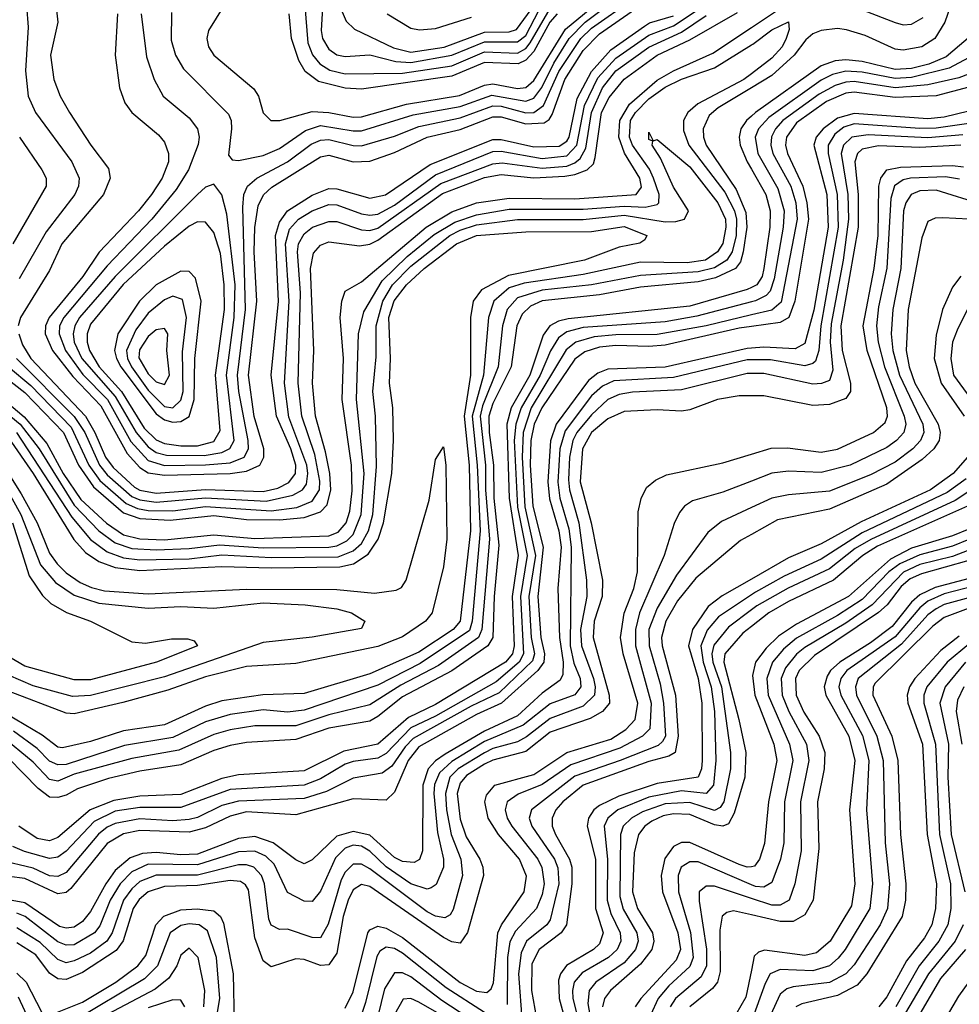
# Model space of a CAD drawing. Header units: inches. Extents: x 501365 to 657855, y 482276 to 547543.
# Tile 506 of 656: x 568217 to 570507, y 533416 to 535816. Entities that reach past the tile are written whole.
import ezdxf

# ---------------------------------------------------------------- set-up
doc = ezdxf.new("R2010")
doc.units = ezdxf.units.IN
doc.header["$MEASUREMENT"] = 0
doc.layers.add('A5563', color=7, linetype='Continuous')
doc.layers.add('A5573', color=7, linetype='Continuous')

msp = doc.modelspace()

# ---------------------------------------------------------------- linework, layer by layer
at = {"layer": 'A5563', "color": 5}
for points, elevation in [([(568196.6, 536070), (568247.4, 535930), (568248.5, 535910), (568233.9, 535850), (568237.8, 535797.8), (568231.5, 535691.5), (568238.1, 535630), (568255.8, 535590), (568344, 535470), (568362.1, 535430), (568360.5, 535410), (568351.2, 535390), (568281.3, 535298.7), (568215.6, 535184.4)], 2960), ([(568714.3, 535850), (568677.3, 535790), (568673, 535770), (568677.3, 535750), (568690, 535729.4), (568787.6, 535647.6), (568798.9, 535630), (568810, 535589.1), (568829.1, 535570), (568850.7, 535570.7), (568930, 535592.2), (568970, 535589.7), (569030, 535578.1), (569050, 535579.2), (569159.5, 535610), (569289, 535631), (569350, 535656.7), (569370, 535659.5), (569430, 535648.7), (569450, 535651.1), (569470, 535667.6), (569547.4, 535792.6), (569690, 535911.6)], 3080), ([(568303.7, 535870), (568309.7, 535810), (568292.4, 535730), (568299.9, 535670), (568315.8, 535630), (568338.7, 535590), (568390.4, 535510), (568433.5, 535453.5), (568437.9, 535430), (568421, 535390), (568320.1, 535270), (568290, 535204.7), (568218.7, 535090), (568213.5, 535070)], 2980), ([(568512.7, 535830), (568525.8, 535725.8), (568544.4, 535670), (568567.1, 535630), (568630, 535576.6), (568650.4, 535550.4), (568654.3, 535530), (568651.9, 535511.9), (568628.7, 535450), (568598.2, 535401.8), (568539.1, 535330), (568430, 535216.4), (568324.5, 535090), (568314.3, 535070), (568312.9, 535050), (568329.1, 535010), (568371, 534951), (568430.8, 534890), (568487.6, 534787.6), (568530, 534741.6), (568570, 534729.4), (568670, 534731.1), (568730, 534736.1), (568764.4, 534750), (568774.6, 534770), (568774.1, 534790), (568751.4, 534910), (568748.2, 534950), (568767.5, 535110), (568760.5, 535359.5), (568763.3, 535390), (568772.1, 535410), (568795, 535430), (568870, 535469.2), (568927.7, 535512.3), (568950, 535522.5), (568970, 535524.3), (569030, 535509.5), (569050, 535509), (569130, 535532.3), (569190, 535555.9), (569290, 535576.8), (569370, 535605.9), (569390, 535605.4), (569450, 535588.8), (569470, 535590), (569493.1, 535606.9), (569531.1, 535690), (569584.2, 535770), (569610, 535795.4), (569710, 535866.3)], 3040), ([(568586.8, 535833.2), (568585.9, 535765.9), (568596.4, 535730), (568615.9, 535695.9), (568725.7, 535585.7), (568732.7, 535570), (568733.6, 535550), (568725.5, 535485.5), (568734.8, 535474.8), (568750, 535473), (568810, 535485.3), (568850, 535502.1), (568913.8, 535546.2), (568950, 535558.3), (569030, 535544.8), (569050, 535545.3), (569176.1, 535583.9), (569290, 535604.3), (569367.9, 535632.1), (569450, 535617.6), (569470, 535625.1), (569489.2, 535650.8), (569518.6, 535710), (569555.6, 535770), (569594.6, 535810), (569690, 535882.3)], 3060), ([(568988.4, 535870), (569012.8, 535812.8), (569032.9, 535792.9), (569127.6, 535747.6), (569170, 535737), (569251.1, 535748.9), (569350, 535785.7), (569410, 535786.5), (569428, 535792), (569490, 535878.3)], 3180), ([(568209.2, 534990), (568350, 534849), (568376.2, 534810), (568411.3, 534730), (568430, 534706.8), (568490, 534653.8), (568510, 534645.6), (568550, 534640), (568670, 534650.7), (568817.3, 534642.7), (568883, 534657), (568905.8, 534670), (568915.8, 534684.2), (568919.6, 534710), (568916.9, 534730), (568872.8, 534847.2), (568862.1, 534930), (568873.5, 535130), (568864.7, 535270), (568874.6, 535305.4), (568896.3, 535330), (568930, 535350.4), (568970, 535365.5), (568990, 535364.9), (569050, 535343), (569070, 535339.3), (569090, 535342.1), (569130, 535364.3), (569230, 535438.3), (569370, 535494.4), (569390, 535495.8), (569490, 535478.1), (569550, 535484.6), (569574.7, 535510), (569593.1, 535606.9), (569625.9, 535674.1), (569670, 535722.4), (569750, 535778.4), (569810, 535800.7), (569887.6, 535852.4)], 2960), ([(568455.6, 535830), (568449.7, 535730), (568460.1, 535650), (568473.7, 535613.7), (568490.1, 535590), (568555.1, 535535.1), (568570, 535517.3), (568579.7, 535490), (568579.6, 535470), (568564.6, 535430), (568538.4, 535390), (568506.2, 535350), (568410.8, 535249.2), (568371, 535190), (568288.8, 535090), (568280, 535070), (568279, 535050), (568297.4, 535010), (568346.3, 534946.3), (568414.7, 534874.7), (568478.6, 534758.6), (568510, 534724.4), (568530, 534711.7), (568570, 534706), (568730.2, 534709.8), (568770, 534715.7), (568801.9, 534730), (568812.3, 534750), (568811.7, 534770), (568788.7, 534848.7), (568775, 534950), (568794.9, 535130), (568788.3, 535250), (568790.1, 535309.9), (568797.8, 535362.2), (568811.1, 535388.9), (568831.8, 535408.2), (568950, 535481.4), (568970, 535486), (569030, 535470), (569070, 535471.4), (569130, 535492.4), (569210, 535529.9), (569290, 535548.6), (569370, 535579.6), (569390, 535579.2), (569450, 535562), (569495.3, 535564.7), (569507.3, 535572.7), (569514.9, 535585.1), (569545.6, 535670), (569590, 535740.6), (569630, 535782), (569717.3, 535842.7)], 3020), ([(568911.7, 535850), (568919.4, 535759.4), (568930.4, 535730.4), (568948.1, 535708.1), (568973.1, 535693.1), (569010, 535684.2), (569150, 535686), (569270, 535704), (569350, 535737.8), (569430, 535734.8), (569450, 535746.1), (569460.6, 535759.4), (569510, 535843.5)], 3140), ([(568954.8, 535845.2), (568952, 535790), (568955.1, 535770), (568970, 535743.9), (568990, 535730.3), (569010, 535726.1), (569070, 535730.5), (569133.9, 535713.9), (569170, 535711.5), (569270, 535729.3), (569350, 535762.2), (569430, 535761.9), (569450, 535777.9), (569481.9, 535838.1)], 3160), ([(568170, 534953.7), (568230, 534907.1), (568323.7, 534810), (568360.3, 534730), (568397.2, 534677.2), (568470, 534614.1), (568510, 534599.9), (568583.9, 534596.1), (568690, 534607.4), (568770, 534597.6), (568850, 534596.6), (568910, 534603), (568950, 534616.3), (568966.5, 534633.5), (568975, 534670), (568972.6, 534710), (568962.5, 534762.5), (568937.8, 534850), (568930.3, 534930), (568934.1, 535010), (568925.8, 535210), (568933.2, 535246.8), (568950, 535266.7), (568970, 535274.4), (569044.9, 535264.9), (569070, 535269.1), (569090, 535278.8), (569247.4, 535392.6), (569350, 535431.2), (569390, 535438.8), (569470, 535430.9), (569545.2, 535434.8), (569570, 535438.4), (569599.7, 535450), (569614.9, 535465.1), (569619.7, 535480.3), (569635.1, 535590), (569653.5, 535626.5), (569690, 535671.3), (569770, 535729.4), (569850, 535766.9), (569966.5, 535833.5)], 2920), ([(568190, 534970), (568244.5, 534924.5), (568342.7, 534822.7), (568385.8, 534730), (568412.7, 534692.7), (568476.5, 534636.5), (568504.3, 534624.3), (568530, 534620), (568590, 534619.3), (568670, 534629.6), (568830, 534619.2), (568892.8, 534627.2), (568930, 534642.8), (568947.3, 534670), (568948.8, 534691.2), (568936, 534756), (568904.2, 534850), (568895.4, 534930), (568901, 535150), (568894.1, 535250), (568896.8, 535270), (568910, 535293.8), (568930.4, 535310), (568970, 535324.5), (568990, 535324), (569050, 535303.6), (569070, 535302.4), (569090, 535308.1), (569243.3, 535416.7), (569370, 535464.5), (569393.1, 535466.9), (569490, 535454.2), (569550, 535459.3), (569570, 535466.8), (569582.5, 535477.5), (569596.9, 535503.1), (569610, 535590), (569637.5, 535650), (569670, 535691.2), (569750, 535748.8), (569830, 535785.7), (569890, 535826.1)], 2940), ([(568214.8, 535050), (568223.9, 535023.9), (568244, 534990), (568377.3, 534850), (568400.4, 534810), (568425.9, 534750), (568444.6, 534724.6), (568496.5, 534676.5), (568510, 534669.1), (568550, 534661.7), (568670, 534670.9), (568810, 534666.3), (568845.8, 534674.2), (568872.5, 534687.6), (568889, 534710), (568889.8, 534730), (568877.5, 534770), (568842.8, 534850), (568830.1, 534950), (568847.5, 535130), (568840.2, 535290), (568850, 535322.5), (568869.5, 535350.5), (568930, 535388.7), (568970, 535405), (568990, 535404.1), (569070, 535380.8), (569108.8, 535388.8), (569217.2, 535462.8), (569370, 535523.8), (569390, 535523.9), (569470, 535505.8), (569531.9, 535508.1), (569550, 535520.3), (569555.8, 535530), (569575.8, 535624.2), (569610, 535690), (569657.4, 535742.6), (569739.4, 535800.6), (569751.6, 535808.4), (569810, 535825.6)], 2980), ([(569526.4, 535830), (569509, 535810), (569470, 535738.6), (569450, 535717.3), (569431.4, 535708.6), (569350, 535712.1), (569270, 535678.5), (569050, 535647), (569010, 535648.8), (568945.4, 535665.4), (568912.9, 535690), (568897, 535717), (568879.4, 535770), (568874.1, 535830)], 3120), ([(569112.4, 535830), (569170, 535795.7), (569191.2, 535791.2), (569230, 535794.7), (569317.7, 535822.3)], 3220), ([(568141, 534921), (568228.3, 534848.3), (568283.3, 534783.3), (568323, 534710), (568366.4, 534646.4), (568428.9, 534588.9), (568470, 534560.1), (568510, 534550.3), (568570, 534548.6), (568690, 534560.7), (568790, 534551.3), (568970, 534558.1), (568992.8, 534567.2), (569013, 534590), (569021.9, 534618.1), (569027.6, 534667.6), (569025.7, 534730), (569003.1, 534890), (569006.5, 534990), (568997.8, 535090), (569001.7, 535130), (569010, 535154.4), (569050, 535177.2), (569207.4, 535310), (569270, 535347.6), (569330, 535369.9), (569410, 535381.4), (569570, 535379.2), (569719.1, 535390), (569732.2, 535407.8), (569728.5, 535430), (569690.6, 535490.6), (569677.3, 535530), (569679.1, 535570), (569703.1, 535610), (569770, 535668.5), (569810, 535691.4), (569905.8, 535734.2), (570000, 535797.1)], 2880), ([(568126, 534906), (568218.4, 534830), (568264.4, 534770), (568350, 534633), (568410.3, 534570.3), (568450, 534540.7), (568490, 534527.1), (568550, 534524.1), (568630, 534527.1), (568703.7, 534536.3), (568810, 534528.4), (568970, 534530), (568990, 534533.9), (569014.2, 534545.8), (569030, 534561.4), (569049.1, 534610), (569056.6, 534710), (569038, 534890), (569042.5, 535050), (569055.8, 535104.2), (569100.6, 535179.4), (569161.4, 535238.6), (569227.3, 535292.7), (569277.4, 535322.6), (569330, 535340.7), (569410, 535354.1), (569590, 535354.6), (569690, 535361.4), (569741.3, 535358.8), (569770, 535365.9), (569774.4, 535370), (569775.3, 535390), (569761.4, 535430), (569751.4, 535451.4), (569710.5, 535510), (569703, 535530), (569705.1, 535570), (569717.4, 535590), (569750, 535623.1), (569790, 535651.5), (569830, 535670.8), (569910, 535698.5), (570000, 535754.4)], 2860), ([(570000, 535684), (569981.7, 535670), (569869.3, 535610.7), (569845.2, 535590), (569834.5, 535570), (569834.4, 535545.6), (569847.6, 535510), (569935.6, 535395.6), (569959.1, 535350), (569963.8, 535330), (569962.7, 535290), (569953.4, 535250), (569940.2, 535230), (569910, 535211.1), (569870, 535201.1), (569730, 535192.4), (569610, 535170), (569490, 535157), (569430, 535138.2), (569404.8, 535110), (569393.5, 535070), (569383, 534970), (569345, 534875), (569339.2, 534850), (569351.8, 534730), (569351.8, 534670), (569362.2, 534550), (569343.5, 534330), (569335, 534310), (569237.8, 534242.2), (569146.2, 534193.8), (569070, 534145.7), (568970, 534121.8), (568890, 534094.8), (568790, 534095.2), (568730, 534085.1), (568690, 534073.8), (568604.6, 534035.4), (568490, 534015), (568350, 533976.8), (568310, 533960.2), (568290, 533964.2), (568250, 534006.2), (568171.5, 534071.5)], 2860), ([(570000, 535650), (569918.8, 535601.2), (569897.1, 535582.9), (569882.5, 535550), (569882.9, 535530), (569889.6, 535510), (569962.5, 535402.5), (569986.2, 535346.2), (569989.2, 535310), (569980.3, 535250), (569973.8, 535226.2), (569961.2, 535210), (569912.9, 535187.1), (569870, 535176.7), (569730, 535163.8), (569630, 535145.5), (569490, 535130.9), (569461.8, 535118.2), (569441.5, 535098.5), (569428.8, 535070), (569414.4, 534970), (569370, 534880.7), (569360.2, 534850), (569360.9, 534810), (569371.4, 534730), (569372.3, 534650), (569384.5, 534535.5), (569372.9, 534410), (569369.6, 534310.4), (569357.4, 534290), (569270, 534228.7), (569150, 534165.4), (569090, 534117.5), (569070, 534106.6), (568970, 534088.9), (568890, 534061.5), (568770, 534054.4), (568730, 534047.1), (568690, 534034.7), (568610, 533999.5), (568510, 533984.1), (568433.6, 533966.4), (568358.3, 533941.7), (568330, 533925.8), (568310, 533920.1), (568290, 533921.1), (568262.1, 533942.1), (568152.9, 534052.9)], 2880), ([(570000, 535580.8), (569987.8, 535570), (569974, 535550), (569969.8, 535530), (569972.4, 535510), (569989.7, 535470), (570000, 535451.7)], 2920), ([(568217, 535530), (568271.4, 535450), (568281.7, 535430), (568281.9, 535410), (568200.4, 535270)], 2940), ([(568209.3, 534810), (568343.8, 534603.8), (568390, 534549), (568430, 534519.2), (568470, 534504.6), (568510, 534499.6), (568630, 534501.6), (568710, 534511.3), (568830, 534504.8), (568992.9, 534507.1), (569030, 534521.6), (569050, 534539.5), (569067.2, 534570), (569077.7, 534610), (569086.8, 534726.8), (569084.4, 534850), (569077.3, 534910), (569085.3, 534994.7), (569085.5, 535070), (569102.1, 535130), (569125.8, 535170), (569170, 535215.3), (569265.2, 535290), (569290, 535303.4), (569330, 535316.1), (569430, 535329.2), (569590, 535329.3), (569690, 535339.5), (569790, 535323.3), (569816.1, 535323.9), (569836.7, 535330), (569846.5, 535350), (569810, 535408), (569778.3, 535478.3), (569758.5, 535510), (569759.6, 535519.6), (569750, 535524), (569750, 535542), (569760.7, 535520.7), (569770, 535523.9), (569850, 535457.4), (569918.1, 535370), (569936.8, 535330), (569938.1, 535310), (569930, 535270.9), (569917.7, 535250), (569888.1, 535230), (569843.7, 535223.7), (569730, 535224.9), (569590, 535195.2), (569446, 535174), (569410, 535162.2), (569372.7, 535130), (569359.2, 535090), (569347.5, 534950), (569319.8, 534850), (569332.1, 534730), (569339.2, 534570), (569319.3, 534350), (569312.9, 534327.1), (569193.3, 534246.7), (569090, 534194), (568910, 534132.9), (568870, 534128.3), (568810, 534133.7), (568730, 534122.9), (568670, 534104.7), (568590, 534066.5), (568472.7, 534047.3), (568330, 534000.5), (568310, 533999.5), (568290, 534008.9), (568259.4, 534039.4), (568202, 534082)], 2840), ([(568190, 534796.6), (568250.3, 534710), (568349.2, 534549.2), (568377.5, 534517.5), (568410, 534495.3), (568450, 534480.9), (568510, 534473.5), (568710, 534483.4), (568830, 534480), (568997.3, 534482.7), (569030.4, 534489.6), (569066.6, 534513.4), (569090.5, 534549.5), (569103.8, 534590), (569123.6, 534710), (569128.2, 534790), (569126.7, 534870), (569117.9, 534930), (569120.4, 534990), (569116.2, 535090), (569129.4, 535130.6), (569159.8, 535170), (569202.4, 535210), (569281.1, 535270), (569330, 535289.8), (569450, 535299.3), (569610, 535300), (569690, 535311.9), (569745.4, 535290), (569740.6, 535279.4), (569728.3, 535271.7), (569678.1, 535261.9), (569593.5, 535230), (569407.8, 535192.2), (569342.2, 535157.8), (569321.7, 535130), (569315.7, 535090), (569315.5, 534950), (569300.1, 534850), (569312.7, 534730), (569315.5, 534570), (569290, 534349.9), (569273.1, 534330), (569190, 534274.5), (569070, 534221.8), (568910, 534173.3), (568809.6, 534170.4), (568710, 534155.7), (568670, 534143.2), (568570, 534097.5), (568470, 534082.3), (568390, 534056.6), (568321.3, 534041.3), (568310, 534042.9), (568271.8, 534071.8), (568139.3, 534150)], 2820), ([(570000, 535163.4), (569990, 535158.3), (569850, 535117.6), (569553.4, 535086.6), (569530, 535081.3), (569508.6, 535070), (569492.8, 535047.2), (569460.2, 534950), (569414.9, 534870), (569403.9, 534830), (569410.1, 534650.1), (569431.8, 534510), (569416.7, 534410), (569421.6, 534290), (569417.7, 534270), (569400.5, 534250), (569230, 534146.5), (569164.6, 534115.4), (569089.7, 534050.3), (569007, 534033), (568910, 533985.3), (568750, 533975.4), (568710, 533966.7), (568610, 533927.2), (568510, 533923.3), (568446.9, 533913.1), (568388.8, 533890), (568310, 533822.5), (568290, 533814.4), (568259.9, 533819.9), (568215.1, 533850)], 2920), ([(570000, 535128.5), (569866.9, 535093.1), (569790, 535080), (569590, 535065.4), (569550, 535054.9), (569530, 535040.5), (569510.8, 535009.2), (569485.7, 534950), (569439.1, 534870), (569425.9, 534830), (569422.3, 534790), (569430, 534628.1), (569453.6, 534510), (569437.1, 534410), (569444.8, 534270), (569434.4, 534250), (569377.8, 534202.2), (569230, 534118.6), (569170, 534090.1), (569110, 534027.6), (569090, 534015.9), (569030, 534008), (569010, 534001.1), (568950, 533965.8), (568910, 533950), (568730, 533939.7), (568610, 533895.5), (568510, 533896), (568450, 533886.5), (568398.4, 533861.6), (568330, 533789.2), (568310, 533774.8), (568290, 533771.2), (568228.7, 533788.7), (568200.8, 533800.8)], 2940), ([(570000, 535096.4), (569890, 535070.1), (569770, 535048.7), (569670, 535048.3), (569617.2, 535042.8), (569572.4, 535030), (569548.8, 535011.2), (569463.3, 534870), (569444.1, 534810), (569441.8, 534750), (569448.3, 534628.3), (569473.6, 534510), (569458, 534410), (569463.7, 534310), (569471.7, 534270), (569466.7, 534253.3), (569385, 534175), (569317.4, 534142.6), (569176.1, 534063.9), (569156.1, 534043.9), (569123.7, 533996.3), (569100.7, 533979.3), (569030, 533967.2), (568964.8, 533935.2), (568910, 533917.7), (568750, 533911), (568710, 533901), (568650, 533871.6), (568630, 533866.2), (568590, 533863), (568510, 533868), (568450, 533856.8), (568430, 533848.1), (568409, 533831), (568330, 533737.4), (568310, 533727.3), (568290, 533729), (568250, 533747.7), (568167.2, 533767.2)], 2960), ([(570000, 535068.2), (569970, 535064), (569790, 535023), (569750, 535019.4), (569670, 535021.9), (569630, 535017.5), (569593.9, 535006.1), (569570, 534988.4), (569489, 534870), (569470.5, 534830), (569462.8, 534790), (569461.1, 534730), (569467.2, 534630), (569492.3, 534530), (569479.7, 534410), (569487.2, 534310), (569495.8, 534270), (569494.6, 534250), (569479.4, 534230), (569391.3, 534150), (569330, 534122.1), (569190, 534043.4), (569163.4, 534010), (569130, 533933.5), (569110, 533913.5), (569030, 533917.3), (568890, 533878.1), (568770, 533885), (568730, 533874.7), (568670, 533846.6), (568630, 533836), (568510, 533839.8), (568470, 533831.6), (568430, 533808.4), (568341.5, 533698.5), (568330, 533688.5), (568310, 533685.6), (568230, 533722.8), (568152.6, 533732.6)], 2980), ([(570000, 535015.7), (569990, 535014.9), (569790, 534969.3), (569650, 534964), (569625.5, 534954.5), (569603.2, 534936.8), (569524.6, 534830), (569510.2, 534789.7), (569504.3, 534690), (569507.9, 534647.9), (569530.5, 534570), (569536.1, 534530), (569528.3, 534430), (569532.7, 534310), (569541.6, 534250), (569540.2, 534219.8), (569534, 534206), (569490, 534174.5), (569430, 534119.4), (569350, 534082.1), (569253.9, 534026.1), (569230.1, 534009.9), (569212.7, 533990), (569199.8, 533950), (569198.8, 533790), (569191.2, 533768.8), (569178.2, 533761.8), (569150, 533763.9), (569130, 533774), (569070, 533828), (569030, 533837.5), (568990, 533826.3), (568930, 533768.4), (568910, 533758.4), (568890, 533768.5), (568834.8, 533810), (568790, 533825.1), (568750, 533820), (568650, 533782.2), (568610, 533780.3), (568550, 533786.4), (568516.3, 533783.7), (568486.7, 533773.3), (568450, 533742.1), (568426.7, 533710), (568390, 533642.1), (568370, 533617.8), (568350, 533604.5), (568330, 533601.7), (568314.4, 533605.6), (568230, 533663.8), (568190, 533671.1)], 3020), ([(570000, 534986.7), (569990, 534986.7), (569810, 534944.3), (569664.5, 534935.5), (569636.8, 534923.2), (569610, 534899.1), (569546, 534814), (569533, 534770), (569528.6, 534688.6), (569533.5, 534650), (569554.8, 534574.8), (569560.5, 534530), (569558.1, 534290), (569567.5, 534247.5), (569582.8, 534210), (569584.6, 534190), (569569.5, 534170.5), (569510, 534148.7), (569443.6, 534096.4), (569350, 534056.3), (569270, 534007.9), (569239.7, 533980.3), (569227.9, 533952.1), (569226.4, 533930), (569234.8, 533834.8), (569249.8, 533770), (569249.5, 533750.5), (569231.8, 533708.2), (569219.8, 533700.2), (569210, 533696.8), (569170, 533710), (569110, 533751.1), (569070, 533789.7), (569050, 533801.4), (569030, 533804.1), (569010, 533796.9), (568987, 533773), (568950, 533691.7), (568930, 533666.3), (568910, 533667.4), (568870, 533688.8), (568837.3, 533757.3), (568817.2, 533777.2), (568790, 533789.6), (568750, 533787.6), (568650, 533755.7), (568530, 533757.6), (568490, 533739), (568461.7, 533710), (568437.5, 533670), (568412.3, 533607.7), (568399.4, 533590), (568350, 533561.1), (568330, 533560.6), (568310, 533568.2), (568230.5, 533630), (568210, 533638.4)], 3040), ([(570000, 534953.6), (569990, 534953.6), (569830, 534913.5), (569710, 534908.2), (569677.4, 534902.6), (569650, 534890.2), (569610, 534853.3), (569574.3, 534810), (569564.6, 534790), (569556.7, 534750), (569554.6, 534694.6), (569556.9, 534670), (569579.5, 534590), (569597.8, 534450), (569598.9, 534410), (569583.9, 534330), (569586, 534290), (569614.9, 534210), (569619.2, 534190), (569617.4, 534170), (569590, 534143.2), (569510, 534112.9), (569452.1, 534067.9), (569430, 534055.9), (569370, 534039.3), (569350, 534029), (569285.6, 533990), (569264.8, 533970), (569254.3, 533930), (569257.3, 533890), (569268.7, 533830), (569292.4, 533770), (569295.7, 533730), (569273.2, 533646.8), (569265.7, 533634.3), (569253.1, 533626.9), (569230, 533630.9), (569210, 533641.8), (569070, 533746.5), (569050, 533758), (569030, 533758.1), (569010, 533738.2), (569000.5, 533719.5), (568968.5, 533611.5), (568950, 533578.4), (568930, 533578.8), (568870, 533599.3), (568850, 533598.8), (568830, 533608.7), (568824, 533623.9), (568813.8, 533710), (568806.3, 533730), (568787.4, 533750), (568770, 533756.3), (568750, 533755.8), (568650, 533730.5), (568550, 533730.6), (568510, 533715.2), (568490, 533697.5), (568470, 533670), (568442.1, 533590), (568429.8, 533570), (568390, 533540.9), (568350, 533521.8), (568330, 533517.5), (568310, 533525.4), (568266.8, 533566.8), (568210, 533602.7)], 3060), ([(570000, 534899.3), (569970, 534899.2), (569917.7, 534890), (569850, 534864.8), (569830, 534861.5), (569770, 534865.3), (569690, 534861.2), (569650, 534843.2), (569610.5, 534809.5), (569588.2, 534770), (569582.8, 534690), (569609.9, 534590), (569637.4, 534450), (569636.1, 534410), (569617, 534350), (569614.3, 534310), (569653.8, 534170), (569654.1, 534150), (569637.1, 534130), (569607.2, 534112.8), (569510, 534079.1), (569450, 534032.4), (569370, 534011.2), (569350, 534001.8), (569306.1, 533973.9), (569290, 533954.8), (569283.1, 533930), (569290, 533867.1), (569304.7, 533824.7), (569337.9, 533770), (569345.8, 533750), (569347.1, 533730), (569308.6, 533591.4), (569290, 533564.9), (569270, 533568.3), (569250, 533579.1), (569070, 533703.1), (569050, 533708.1), (569030, 533695.5), (569017.3, 533670), (569005.6, 533630), (568990, 533540.7), (568970, 533512.5), (568950, 533510.9), (568910, 533525.3), (568890, 533527), (568830, 533507.5), (568810, 533521.9), (568790, 533577.9), (568774.8, 533694.8), (568767.7, 533707.7), (568755.5, 533715.5), (568730, 533718.1), (568650, 533705.5), (568570, 533703.5), (568530.1, 533689.9), (568508.3, 533671.7), (568493.9, 533650), (568469.4, 533570.6), (568452.4, 533547.6), (568370, 533493.9), (568330, 533476.8), (568310, 533478.2), (568290, 533492.3), (568256.4, 533536.4), (568210, 533566.2)], 3080), ([(568174.6, 534734.6), (568220.5, 534660.5), (568259.5, 534590), (568290, 534516.1), (568308.4, 534490), (568330, 534468), (568364.3, 534444.3), (568391.8, 534431.8), (568424, 534424), (568530, 534416.5), (568770, 534427.7), (568990, 534426.8), (569081.7, 534418.3), (569134.4, 534425.6), (569147.8, 534432.2), (569159, 534450), (569215, 534645), (569230, 534744), (569250, 534774.6), (569255.5, 534730), (569257.6, 534550), (569250, 534482.5), (569222.4, 534370), (569205.7, 534350), (569150, 534311.5), (569090, 534288.2), (568890, 534247), (568770, 534239.8), (568670, 534214.7), (568578, 534182), (568468.3, 534151.7), (568350, 534124.2), (568330, 534126), (568190, 534179.5)], 2780), ([(569010, 533406.4), (569030, 533446.3), (569065.7, 533590), (569070, 533597.3), (569090, 533606.6), (569110, 533601.3), (569150, 533578.9), (569290, 533469.1), (569330, 533448.1), (569355.1, 533444.9), (569365.8, 533454.2), (569371.2, 533468.8), (569382.4, 533590), (569391.4, 533610), (569446.3, 533690), (569451.8, 533728.2), (569434.8, 533770), (569384, 533830), (569358.4, 533870), (569350.3, 533909.7), (569354.3, 533925.7), (569374.5, 533950), (569470, 533976), (569550, 534030), (569657.4, 534062.6), (569693.9, 534086.1), (569716.8, 534110), (569723.3, 534150), (569687.2, 534270), (569681.2, 534310), (569690.2, 534369.8), (569713.3, 534430), (569722.8, 534470), (569723.9, 534616.1), (569731.1, 534648.9), (569744.2, 534675.8), (569766.2, 534693.8), (569793.1, 534706.9), (569930, 534735.6), (570000, 534756.9)], 3120), ([(568173.9, 534693.9), (568219.5, 534610), (568267.6, 534487.6), (568304.3, 534444.3), (568350, 534413), (568410, 534393.7), (568530, 534381.8), (568610, 534385.5), (568690, 534381.3), (568810, 534394.9), (568912.7, 534390), (568990, 534379.9), (569025.2, 534370), (569058.3, 534350), (569050, 534332.3), (568930, 534310.7), (568810, 534298), (568570, 534214.3), (568390, 534169.1), (568346, 534166), (568250, 534192.5), (568190, 534218.2)], 2760), ([(570000, 534691.4), (569930, 534664.1), (569856.6, 534643.4), (569836.8, 534630), (569824.9, 534615.1), (569812, 534588), (569787.8, 534510), (569727.1, 534370), (569717.6, 534330), (569717.3, 534290), (569755.4, 534150), (569752.4, 534087.6), (569734.9, 534070), (569679.7, 534040.3), (569560, 534000), (569490, 533952.1), (569432, 533928), (569405.1, 533910), (569400.2, 533890), (569404.8, 533870), (569415.9, 533850), (569479.3, 533770), (569489.5, 533749.5), (569494.7, 533710), (569490, 533683.7), (569476.7, 533650), (569425.5, 533594.5), (569411.6, 533568.4), (569405.3, 533530), (569404.6, 533415.4)], 3140), ([(570000, 534626.8), (569927.2, 534592.8), (569894.2, 534565.8), (569817.5, 534462.5), (569770, 534382), (569750.3, 534329.7), (569750.8, 534290), (569777.3, 534197.3), (569786, 534150), (569790.7, 534070), (569783.7, 534056.3), (569773.1, 534046.9), (569680.3, 534010), (569570, 533971.9), (569463.8, 533890), (569458.6, 533870), (569465.1, 533850), (569520.3, 533770), (569528.6, 533748.6), (569530.8, 533710), (569510, 533622.2), (569501.2, 533610), (569452, 533570), (569438.6, 533541.4), (569432.6, 533490), (569441.4, 533370)], 3160), ([(568199.2, 534590), (568240.4, 534460.4), (568272.4, 534412.4), (568293.3, 534393.3), (568331.3, 534371.3), (568389.8, 534349.8), (568490, 534299.3), (568523.6, 534296.4), (568586.8, 534306.8), (568627.2, 534307.2), (568642.3, 534302.3), (568650.2, 534290), (568550.2, 534250), (568390, 534206.8), (568350, 534207.3), (568230, 534240.5), (568144.6, 534290)], 2740), ([(570000, 534561.2), (569973.5, 534546.5), (569864.9, 534455.1), (569820.3, 534399.7), (569791.9, 534350), (569781.3, 534310), (569782.7, 534290), (569814.9, 534170), (569821.4, 534070), (569814.3, 534030), (569799, 534021), (569750, 534007.8), (569589.9, 533950.1), (569540.7, 533910), (569523.7, 533890), (569514.4, 533870), (569514.9, 533850), (569522.9, 533830), (569557, 533770), (569562.3, 533750), (569562.5, 533710), (569549.2, 533610), (569536.8, 533590), (569482.8, 533550), (569465.3, 533514.7), (569464.3, 533450), (569484.1, 533335.9)], 3180), ([(570000, 534452.6), (569928.5, 534411.5), (569894.4, 534385.6), (569856.1, 534330), (569846.5, 534290), (569870, 534210), (569879.4, 534150), (569879.8, 534010), (569878.3, 533990), (569870, 533970), (569770, 533954.7), (569676.8, 533923.2), (569630, 533900.9), (569616.4, 533890), (569603.1, 533870), (569599.7, 533850), (569620.5, 533770), (569619.8, 533650), (569638.5, 533590), (569630, 533563.8), (569615, 533550), (569549.1, 533510.9), (569534.6, 533490), (569530, 533474.9), (569531.4, 533430), (569553.1, 533353.1)], 3220), ([(570000, 534414.3), (569919.5, 534360.5), (569892.3, 534327.7), (569876.7, 534290), (569882.6, 534250), (569902, 534190), (569910.2, 534130), (569913.1, 534010), (569907.3, 533950), (569890, 533930), (569830, 533936.6), (569750, 533921.4), (569674.6, 533890), (569650, 533869.9), (569641, 533850), (569649.7, 533770), (569648.8, 533670), (569657.3, 533637.3), (569680.4, 533590), (569682.1, 533570), (569673.1, 533550), (569652.1, 533530), (569587.3, 533492.7), (569568.4, 533470), (569563.8, 533450), (569565.3, 533430), (569610.7, 533250)], 3240), ([(570000, 534377.3), (569944.5, 534335.5), (569908.5, 534291.5), (569903.6, 534270), (569906.3, 534250), (569927.1, 534190), (569949.3, 534030), (569949.3, 533990), (569933, 533910), (569923.8, 533896.2), (569910, 533888.3), (569850, 533908.1), (569790, 533904.6), (569734.6, 533885.4), (569707.9, 533870), (569687.8, 533850), (569681.2, 533830), (569679.2, 533679.2), (569687.7, 533647.7), (569721, 533590), (569724.2, 533570), (569717.7, 533550), (569690, 533517.2), (569620.7, 533470), (569605, 533450), (569601.8, 533418.2), (569610, 533367.5)], 3260), ([(570000, 534337.2), (569979, 534321), (569935.1, 534270), (569932.5, 534250), (569969.7, 534110.3), (569986.1, 534030), (569984.2, 533970), (569958.4, 533881.6), (569944.2, 533855.8), (569930, 533850.6), (569910, 533853.9), (569850, 533879.1), (569810, 533880.6), (569784.9, 533875.1), (569757.7, 533862.3), (569740.5, 533850), (569724.7, 533830), (569714.7, 533785.3), (569709.9, 533690), (569722.1, 533650), (569758.8, 533590), (569762.5, 533570), (569757, 533550), (569730, 533514.1), (569656.6, 533450), (569642, 533430), (569637, 533410)], 3280), ([(570000, 533751.4), (569990, 533750), (569970, 533757.2), (569850, 533810.5), (569830, 533810.8), (569810, 533800.8), (569788.7, 533771.3), (569780.4, 533730), (569783.6, 533690), (569820.8, 533590), (569826.9, 533550), (569816.6, 533523.4), (569730.9, 533430), (569717.1, 533410)], 3320), ([(570000, 533707.4), (569870, 533763), (569850, 533763.5), (569829, 533750), (569821.4, 533730), (569822.3, 533690), (569851.2, 533591.2), (569858.3, 533530), (569850, 533508.1), (569798.5, 533461.5), (569772.6, 533430), (569754.5, 533390)], 3340), ([(570000, 533674), (569910, 533703.8), (569890, 533704.1), (569873.1, 533690), (569872.7, 533667.3), (569890.3, 533550.3), (569890.3, 533509.7), (569877.2, 533482.8), (569814.9, 533430), (569802.2, 533410)], 3360), ([(568289.2, 533389.2), (568370, 533421.6), (568451.7, 533470), (568504.7, 533510), (568524.6, 533535.4), (568549, 533610), (568568.7, 533631.3), (568610, 533646.1), (568649.2, 533649.2), (568690, 533643.8), (568706.6, 533630), (568713.8, 533613.8), (568736.9, 533490), (568739.5, 533370)], 3120), ([(570000, 533633.8), (569956.3, 533643.7), (569940.2, 533639.8), (569929, 533631), (569923.1, 533596.9), (569924.1, 533495.9), (569917.4, 533470), (569905.6, 533454.4), (569850, 533410.3)], 3380), ([(568684.5, 533310), (568705.1, 533430), (568696.5, 533530), (568675.1, 533595.1), (568654.2, 533610), (568630, 533612.6), (568610, 533608.6), (568583.8, 533590), (568552.7, 533510), (568521.6, 533478.4), (568350, 533375.5)], 3140), ([(568665.9, 533410), (568668.6, 533450), (568651.7, 533530), (568630, 533552.9), (568610, 533536), (568599.9, 533510), (568580.3, 533479.7), (568547.3, 533452.7), (568430, 533391.4)], 3160), ([(569350, 533396.2), (569256.1, 533456.1), (569150, 533541), (569130, 533551.8), (569110, 533555.4), (569094.6, 533545.4), (569087.7, 533532.3), (569059.7, 533420.3), (569042.4, 533370)], 3140), ([(568210, 533491.7), (568232.7, 533470), (568270, 533397.5)], 3120), ([(569370, 533344.1), (569245.7, 533425.7), (569170, 533482.7), (569150, 533492.7), (569130, 533492.7), (569106.4, 533453.6), (569082.6, 533357.4)], 3160), ([(570000, 533499.5), (569986.4, 533433.6), (569950, 533370)], 3420), ([(568250, 533356.7), (568213.9, 533433.9)], 3140), ([(568619.9, 533410), (568610, 533426.5), (568590, 533427.1), (568530, 533407.4)], 3180), ([(569290, 533363.6), (569190, 533421.5), (569170, 533430.2), (569151.7, 533428.3), (569130, 533391.4)], 3180)]:
    msp.add_lwpolyline(points, dxfattribs=dict(at, elevation=elevation))
for points, elevation in [([(568690, 535415.3), (568670, 535407.8), (568650, 535390.3), (568449.5, 535190.5), (568362.7, 535090), (568351.5, 535070), (568347.6, 535050), (568350.2, 535030), (568368.5, 534990), (568450, 534897.8), (568500.6, 534810), (568530, 534774.6), (568550, 534761.3), (568574.6, 534754.6), (568666.4, 534753.6), (568710, 534761.3), (568729.2, 534770.8), (568739.4, 534790), (568721.2, 534950), (568739.8, 535090), (568742.2, 535170), (568721.9, 535341.9), (568710, 535388.8)], 3060), ([(568650, 535323.5), (568630, 535312.4), (568570, 535263.8), (568469.5, 535170.5), (568390, 535074.1), (568381.4, 535050), (568381.4, 535030), (568387.2, 535010), (568410.6, 534970), (568464.8, 534910), (568520.8, 534820.8), (568550, 534791.8), (568570, 534782.7), (568610, 534777.7), (568650, 534777.6), (568690, 534787.6), (568705.4, 534814.6), (568694.3, 534950), (568715.8, 535110), (568715.5, 535170), (568706.4, 535246.4), (568690, 535297.3), (568670, 535322.4)], 3080), ([(568610, 535203.4), (568550, 535169.5), (568509.4, 535130), (568456.5, 535050), (568448.4, 535010), (568452.9, 534990), (568463.9, 534970), (568550, 534855.6), (568570, 534840.8), (568590, 534834.7), (568610, 534836.4), (568630, 534848.6), (568641.9, 534890), (568643.5, 534990), (568659.1, 535130), (568645.8, 535185.8), (568630, 535202.3)], 3120), ([(568590, 535141.8), (568570, 535133.5), (568530, 535100.5), (568499.9, 535060.1), (568477.7, 535010), (568479.8, 534990), (568489.2, 534970), (568530, 534913.1), (568570, 534873.1), (568590, 534869.7), (568610, 534888.7), (568615.7, 534910), (568613.6, 535006.4), (568623.6, 535090), (568613.7, 535133.7)], 3140), ([(568570, 535063.2), (568550, 535059.8), (568530, 535043.7), (568508.9, 535011.1), (568507.8, 534992.2), (568530, 534952.5), (568550, 534933.6), (568570, 534926.8), (568581.9, 534950), (568575.9, 535010), (568577.8, 535050)], 3160)]:
    msp.add_lwpolyline(points, close=True, dxfattribs=dict(at, elevation=elevation))
at = {"layer": 'A5573', "color": 5}
for points, elevation in [([(570194.6, 535870), (570350, 535809.4), (570370, 535803.9), (570390, 535804.9), (570418.3, 535821.7)], 2880), ([(570000, 535797.1), (570090, 535857.3)], 2880), ([(570485.2, 535850), (570471.5, 535810), (570446.7, 535770), (570415.3, 535750), (570370, 535741.6), (570350, 535743.9), (570277.6, 535777.6), (570231.7, 535791.7), (570210, 535794.8), (570170, 535790), (570150, 535781.9), (570132.7, 535767.3), (570103.9, 535730), (570050, 535680.1), (570000, 535650)], 2880), ([(570000, 535754.4), (570003.4, 535756.6), (570050, 535791.5), (570090.5, 535810.5), (570092.4, 535792.4), (570084.3, 535770), (570074.7, 535750), (570050, 535722.1), (570000, 535684)], 2860), ([(570550, 535789.9), (570474.6, 535725.5), (570432.5, 535707.5), (570390, 535697.1), (570350, 535694.6), (570270, 535713.8), (570230, 535718.3), (570204.3, 535715.7), (570170, 535704), (570010.3, 535590), (570000, 535580.8)], 2920), ([(570590, 535755.7), (570482, 535698), (570390, 535675.5), (570350, 535672.7), (570270, 535688.2), (570230, 535690.2), (570197.6, 535682.4), (570170, 535668.8), (570042.4, 535577.6), (570017.4, 535550), (570009.2, 535530), (570015.9, 535490), (570064.8, 535404.8), (570079.8, 535350), (570077.7, 535310), (570055.5, 535184.5), (570045.6, 535154.4), (570036.2, 535143.8), (570010, 535131.2), (570000, 535128.5)], 2940), ([(570610, 535713.9), (570505.3, 535674.7), (570430, 535657.3), (570350, 535650.2), (570250, 535665.2), (570230, 535663.9), (570204.2, 535655.8), (570165.2, 535634.8), (570076.2, 535570), (570058.7, 535550), (570049.1, 535530.9), (570047.2, 535510), (570052.4, 535490), (570096.2, 535410), (570108.1, 535370), (570111.6, 535330), (570072.4, 535127.6), (570050, 535108.4), (570000, 535096.4)], 2960), ([(570530, 535651.2), (570450, 535630.4), (570350, 535626.6), (570250, 535639.1), (570230, 535637.3), (570183.3, 535616.6), (570110, 535564.8), (570085.2, 535530), (570082.9, 535510), (570088.1, 535490), (570125.4, 535410), (570135.4, 535370), (570138.9, 535330), (570105.8, 535130), (570091, 535090), (570070, 535078.1), (570000, 535068.2)], 2980), ([(570530, 535593.1), (570470, 535578.7), (570430, 535574.1), (570250, 535587.8), (570210, 535576.4), (570174.7, 535550), (570158, 535530), (570152.2, 535510), (570183.6, 535390), (570187.1, 535310), (570152.1, 535107.9), (570130, 535026.6), (570106.5, 535013.6), (570030, 535017.9), (570000, 535015.7)], 3020), ([(570530, 535563.4), (570450, 535551.5), (570410.6, 535550.6), (570250, 535562.2), (570225.5, 535554.5), (570202.9, 535537.1), (570187.4, 535510), (570187.2, 535490), (570209.3, 535390), (570211.3, 535310), (570169.4, 535070), (570164.1, 535010), (570156, 534984), (570150, 534977.9), (570130, 534972.5), (570046.8, 534986.8), (570000, 534986.7)], 3040), ([(570515.2, 535535.2), (570430, 535527.8), (570284.3, 535535.7), (570245, 535530), (570224.1, 535510), (570219, 535490), (570234.8, 535390), (570236.5, 535330), (570223.8, 535230), (570194.4, 535074.4), (570192.3, 535030), (570198.2, 534961.8), (570190, 534937), (570171.1, 534928.9), (570150, 534928), (570030, 534953.6), (570000, 534953.6)], 3060), ([(570510, 535510.3), (570410, 535504.2), (570310, 535508.6), (570270, 535500.1), (570258.9, 535490), (570251.9, 535470), (570259.9, 535390), (570259.8, 535310), (570218.2, 535070), (570221.2, 535010), (570241.4, 534930), (570241.4, 534910), (570230, 534892.8), (570190, 534878.2), (570150, 534875.3), (570030, 534899.4), (570000, 534899.3)], 3080), ([(570000, 534756.9), (570048.4, 534771.6), (570087.7, 534772.3), (570170, 534761.8), (570210, 534769.2), (570297.5, 534810), (570326.1, 534833.9), (570332, 534850), (570330, 534870), (570282, 535010), (570272.4, 535070), (570299.1, 535210), (570309, 535290), (570310.5, 535410), (570315.3, 535430), (570330, 535449.7), (570363.3, 535456.7), (570490, 535460.8), (570517.2, 535457.2)], 3120), ([(570000, 535451.7), (570034.8, 535390), (570045.4, 535350), (570044.7, 535310), (570030.6, 535209.4), (570026, 535190), (570013.1, 535170), (570000, 535163.4)], 2920), ([(570507.1, 535427.1), (570472.8, 535432.8), (570387.6, 535430), (570370, 535425.8), (570348.7, 535411.3), (570339.8, 535380.2), (570329.9, 535210.1), (570310, 535116.5), (570305.1, 535070), (570308.9, 535030), (570324.6, 534970), (570372.1, 534850), (570376.2, 534830), (570371.4, 534810), (570353.8, 534790), (570330, 534773.2), (570240.8, 534730), (570170, 534712.4), (570090, 534715.9), (570050, 534710.9), (570000, 534691.4)], 3140), ([(570564.7, 535364.7), (570450, 535400.3), (570410, 535398.8), (570389.4, 535390), (570376.1, 535370), (570370.9, 535350), (570364, 535210), (570344.5, 535110), (570340.7, 535050), (570344.7, 535010), (570360.5, 534950), (570417.9, 534830), (570420.3, 534810), (570412.2, 534790), (570393.6, 534770), (570350, 534737.4), (570290, 534706.8), (570190, 534667.1), (570090, 534658.1), (570050, 534650.2), (570000, 534626.8)], 3160), ([(570530, 535330.2), (570466.7, 535333.4), (570447.5, 535332.5), (570430, 535324.1), (570415.6, 535284.4), (570381.9, 535110), (570376.9, 535010), (570384.2, 534970), (570398.1, 534930), (570455.1, 534830), (570460.3, 534810), (570457.7, 534790), (570444.7, 534770), (570416.1, 534743.9), (570330, 534683.9), (570190, 534622.6), (570063.4, 534596.6), (570000, 534561.2)], 3180), ([(570510, 535191.3), (570490, 535163.9), (570465.4, 535110), (570450, 535047.2), (570445.7, 534990), (570462.5, 534930), (570518.3, 534850)], 3220), ([(570527.7, 535112.3), (570501, 535059), (570490.3, 535029.7), (570485.7, 534990), (570492.1, 534950), (570565.6, 534850)], 3240), ([(570526.2, 534750), (570491.5, 534710), (570436, 534670), (570267.7, 534592.3), (570170, 534538.6), (570090, 534504.3), (570000, 534452.6)], 3220), ([(570523.2, 534696.8), (570476.6, 534663.4), (570270, 534565.2), (570170, 534501.5), (570080.1, 534459.9), (570010, 534421), (570000, 534414.3)], 3240), ([(570544.6, 534675.4), (570496.1, 534643.9), (570290.7, 534549.3), (570253.2, 534526.8), (570190, 534477.9), (570089.6, 534430.4), (570012.9, 534387.1), (570000, 534377.3)], 3260), ([(570526.3, 534630), (570307.3, 534532.7), (570271.2, 534510), (570200.1, 534450), (570090, 534397.6), (570042.7, 534370), (570000, 534337.2)], 3280), ([(570530, 534574.5), (570490, 534557.6), (570390, 534527.7), (570338.7, 534501.3), (570236.9, 534410), (570110, 534342.8), (570066.4, 534313.6), (570035.8, 534284.2), (570010.2, 534250), (570002.7, 534217.3), (570008.5, 534170), (570054.7, 534050), (570061.8, 534010), (570041.9, 533910), (570031.9, 533808.1), (570019.9, 533770), (570007.5, 533752.5), (570000, 533751.4)], 3320), ([(570530, 534549), (570490, 534533), (570410, 534512), (570361.3, 534490), (570334.7, 534470), (570270, 534403.1), (570210, 534363.5), (570110, 534308.8), (570078, 534282), (570051.3, 534250), (570037.7, 534210), (570041.2, 534170), (570092.9, 534050), (570100.6, 534010), (570080.4, 533910), (570079.1, 533810), (570071, 533770), (570050, 533712.9), (570030, 533702), (570010, 533703.2), (570000, 533707.4)], 3340), ([(570530, 534523.4), (570490, 534507.7), (570410, 534488), (570370.6, 534469.4), (570294.4, 534390), (570230, 534344.9), (570130, 534285.5), (570110, 534269.5), (570083.4, 534236.6), (570072.8, 534210), (570074.9, 534170), (570091.1, 534130), (570134, 534050), (570140.1, 534010), (570119.6, 533910), (570121.6, 533790), (570105.7, 533710), (570092.1, 533670), (570070, 533658.1), (570050, 533657.5), (570000, 533674)], 3360), ([(570530, 534497.6), (570414.4, 534465.6), (570387, 534453), (570365.2, 534434.8), (570330.5, 534389.5), (570310, 534370.8), (570153.7, 534266.3), (570116.6, 534230), (570107.4, 534210), (570109, 534170), (570127.9, 534127.9), (570165.2, 534070), (570178.6, 534030), (570177.2, 533990), (570160.8, 533910), (570164.2, 533795.8), (570150.1, 533670.1), (570130, 533634), (570102, 533618), (570070, 533617.8), (570000, 533633.8)], 3380), ([(570558.4, 534461.6), (570447.8, 534432.2), (570410, 534414.4), (570390, 534396.1), (570343, 534337), (570290, 534296.9), (570215.1, 534250), (570193.1, 534230), (570184.3, 534215.7), (570177.6, 534190), (570181.1, 534170), (570237.5, 534070), (570252.1, 534010), (570239.2, 533890), (570252.3, 533710), (570243.8, 533656.2), (570191.8, 533570), (570158.6, 533541.4), (570130, 533534.7), (570032, 533548), (570017.2, 533542.8), (570006.9, 533533.1), (570000, 533499.5)], 3420), ([(570570, 534442.9), (570470, 534416.5), (570430, 534399), (570410, 534382.9), (570350, 534312), (570232.6, 534230), (570217.5, 534210), (570213.3, 534190), (570217.5, 534170), (570271.1, 534071.1), (570286.1, 534010), (570280.8, 533890), (570295.3, 533710), (570288.2, 533650), (570228.3, 533550), (570211.8, 533528.2), (570190.2, 533509.8), (570150, 533498), (570070, 533501), (570045.8, 533490), (570033.2, 533466.8), (570000, 533375.1)], 3440), ([(570667, 534433), (570470, 534359.1), (570441.7, 534338.2), (570301.5, 534198.5), (570296.6, 534190), (570295.8, 534170), (570342.1, 534070), (570356.6, 534010), (570363.6, 533830), (570376.1, 533710), (570375.7, 533670), (570367.3, 533630), (570281.3, 533490), (570257.5, 533462.5), (570210, 533437.7), (570122.5, 533417.5), (570108.3, 533410)], 3480), ([(570550, 534412.7), (570470, 534390.9), (570450, 534380.4), (570430, 534365.6), (570365.7, 534294.3), (570260, 534210), (570253.4, 534190), (570256.3, 534170), (570305.9, 534070), (570321, 534010), (570325.6, 533810), (570336.3, 533710), (570331.7, 533650), (570313.5, 533610), (570250, 533512.3), (570229.7, 533490.3), (570190, 533469.1), (570101.7, 533458.3), (570086.5, 533453.5), (570070, 533440.5), (570046.7, 533390)], 3460), ([(570506.6, 534313.4), (570461.7, 534278.3), (570398.2, 534210), (570385.1, 534190), (570379.5, 534170), (570381.1, 534150), (570417.1, 534050), (570428.2, 533830), (570451.2, 533710), (570448.9, 533650), (570439.6, 533610), (570421.7, 533578.3), (570378.2, 533521.8), (570330, 533434.1), (570310.3, 533409.7)], 3520), ([(570530, 534293.8), (570476.7, 534250), (570427.5, 534190), (570420.4, 534170), (570419.9, 534150), (570448.3, 534050), (570458, 533830), (570485, 533710), (570485.6, 533650), (570478.6, 533610), (570456.8, 533570), (570408.5, 533510), (570352.3, 533410)], 3540), ([(570521.9, 534250), (570472.1, 534190), (570459.4, 534150), (570480, 534050), (570478.9, 533970), (570486.8, 533830), (570520.1, 533690)], 3560), ([(570517.3, 534190), (570502.5, 534157.5), (570498.6, 534130), (570513, 534050)], 3580), ([(570516, 533610), (570496.3, 533570), (570431.7, 533490), (570356.4, 533363.6)], 3560), ([(570521.9, 533550), (570460.9, 533479.1), (570385.2, 533350)], 3580), ([(570530, 533470.6), (570504.3, 533435.7), (570430, 533308.4)], 3620)]:
    msp.add_lwpolyline(points, dxfattribs=dict(at, elevation=elevation))

doc.saveas('drawing.dxf')
